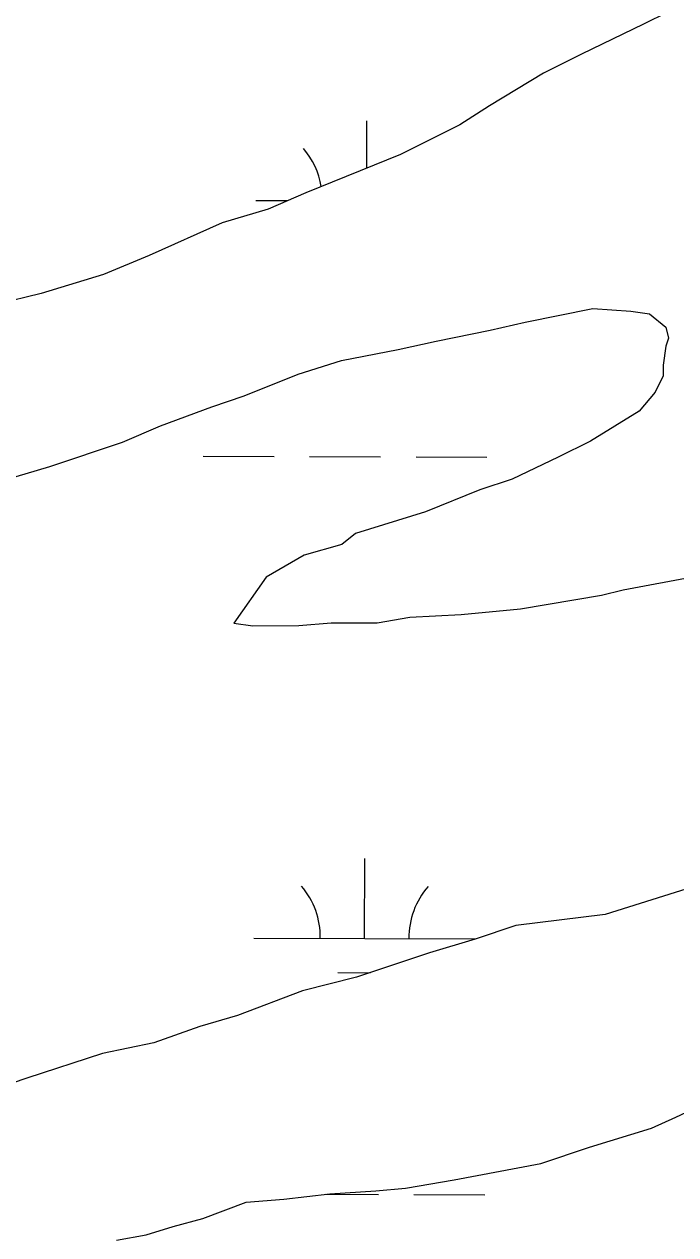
# Model space of a CAD drawing. Extents: x 3161665 to 3199565, y 885729 to 911164.
# Drawn here: x 3166380 to 3166674, y 899734 to 900280 of the extents above; entities that cross this region are included whole.
import ezdxf

# ---------------------------------------------------------------- set-up
doc = ezdxf.new("R2010")
doc.units = 0
doc.layers.add('V-SITE-VEGE', color=7, linetype='Continuous')
doc.layers.add('V-WETL-SWMP', color=7, linetype='Continuous')

msp = doc.modelspace()

# ---------------------------------------------------------------- linework, layer by layer
at = {"layer": 'V-SITE-VEGE'}
for p, q in [((3166681.33, 900291.44), (3166659.39, 900280.41)), ((3166659.39, 900280.41), (3166631.35, 900266.92)), ((3166631.35, 900266.92), (3166614.29, 900258.34)), ((3166614.29, 900258.34), (3166589.91, 900243.64)), ((3166589.91, 900243.64), (3166576.51, 900235.07)), ((3166576.51, 900235.07), (3166549.7, 900221.58)), ((3166549.7, 900221.58), (3166507.02, 900204.4)), ((3166507.02, 900204.4), (3166489.96, 900197.04)), ((3166489.96, 900197.04), (3166469.23, 900190.89)), ((3166469.23, 900190.89), (3166436.31, 900176.17)), ((3166436.31, 900176.17), (3166415.59, 900167.58)), ((3166415.59, 900167.58), (3166387.54, 900158.97)), ((3166387.54, 900158.97), (3166337.54, 900146.66)), ((3166606, 900146.06), (3166636.5, 900152.23)), ((3166636.5, 900152.23), (3166653.58, 900151.05)), ((3166653.58, 900151.05), (3166662.13, 900149.84)), ((3166590.15, 900142.36), (3166606, 900146.06)), ((3166662.13, 900149.84), (3166669.46, 900143.76)), ((3166565.75, 900137.42), (3166590.15, 900142.36)), ((3166669.46, 900143.76), (3166670.7, 900138.88)), ((3166548.68, 900133.72), (3166565.75, 900137.42)), ((3166669.48, 900135.22), (3166668.28, 900126.67)), ((3166670.7, 900138.88), (3166669.48, 900135.22)), ((3166523.06, 900128.78), (3166548.68, 900133.72)), ((3166503.55, 900122.63), (3166523.06, 900128.78)), ((3166668.28, 900126.67), (3166668.29, 900121.79)), ((3166479.17, 900112.82), (3166503.55, 900122.63)), ((3166668.29, 900121.79), (3166664.65, 900114.46)), ((3166464.54, 900107.9), (3166479.17, 900112.82)), ((3166664.65, 900114.46), (3166657.35, 900105.9)), ((3166441.37, 900099.31), (3166464.54, 900107.9)), ((3166657.35, 900105.9), (3166635.41, 900092.43)), ((3166424.31, 900091.94), (3166441.37, 900099.31)), ((3166391.38, 900080.88), (3166424.31, 900091.94)), ((3166635.41, 900092.43), (3166620.79, 900085.07)), ((3166370.65, 900074.74), (3166391.38, 900080.88)), ((3166620.79, 900085.07), (3166600.07, 900075.26)), ((3166600.07, 900075.26), (3166585.43, 900070.35)), ((3166585.43, 900070.35), (3166561.05, 900060.53)), ((3166561.05, 900060.53), (3166529.34, 900050.7)), ((3166529.34, 900050.7), (3166523.26, 900045.8)), ((3166523.26, 900045.8), (3166506.18, 900040.88)), ((3166506.18, 900040.88), (3166489.12, 900031.08)), ((3166489.12, 900031.08), (3166474.53, 900010.3)), ((3166650.21, 900025.35), (3166683.15, 900031.53)), ((3166640.46, 900022.89), (3166650.21, 900025.35)), ((3166603.86, 900016.7), (3166640.46, 900022.89)), ((3166577.02, 900014.2), (3166603.86, 900016.7)), ((3166474.53, 900010.3), (3166483.07, 900009.1)), ((3166483.07, 900009.1), (3166503.81, 900009.15)), ((3166503.81, 900009.15), (3166518.46, 900010.4)), ((3166518.46, 900010.4), (3166539.2, 900010.45)), ((3166539.2, 900010.45), (3166553.84, 900012.92)), ((3166553.84, 900012.92), (3166577.02, 900014.2)), ((3166700.54, 899897.33), (3166673.71, 899888.73)), ((3166673.71, 899888.73), (3166642.01, 899878.9)), ((3166642.01, 899878.9), (3166601.75, 899873.92)), ((3166601.75, 899873.92), (3166583.46, 899867.78)), ((3166583.46, 899867.78), (3166562.73, 899861.63)), ((3166562.73, 899861.63), (3166529.81, 899850.57)), ((3166529.81, 899850.57), (3166505.42, 899844.41)), ((3166505.42, 899844.41), (3166476.15, 899833.36)), ((3166476.15, 899833.36), (3166459.08, 899828.44)), ((3166459.08, 899828.44), (3166438.35, 899821.07)), ((3166438.35, 899821.07), (3166415.18, 899816.14)), ((3166415.18, 899816.14), (3166381.04, 899805.08)), ((3166381.04, 899805.08), (3166362.75, 899798.93)), ((3166673.95, 899787.45), (3166694.67, 899797.26)), ((3166662.97, 899782.54), (3166673.95, 899787.45)), ((3166634.93, 899773.93), (3166662.97, 899782.54)), ((3166612.98, 899766.56), (3166634.93, 899773.93)), ((3166573.95, 899759.15), (3166612.98, 899766.56)), ((3166551.99, 899755.44), (3166573.95, 899759.15)), ((3166497.09, 899750.43), (3166517.83, 899752.92)), ((3166517.83, 899752.92), (3166538.57, 899754.19)), ((3166538.57, 899754.19), (3166551.99, 899755.44)), ((3166460.5, 899741.81), (3166480.01, 899749.17)), ((3166480.01, 899749.17), (3166497.09, 899750.43)), ((3166447.09, 899738.11), (3166460.5, 899741.81)), ((3166434.89, 899734.42), (3166447.09, 899738.11))]:
    msp.add_line(p, q, dxfattribs=at)
at = {"layer": 'V-WETL-SWMP'}
for p, q in [((3166659.38, 900280.41), (3166631.35, 900266.92)), ((3166631.35, 900266.92), (3166614.29, 900258.34)), ((3166614.29, 900258.34), (3166589.91, 900243.64)), ((3166589.91, 900243.64), (3166576.51, 900235.07)), ((3166534.47, 900215.45), (3166534.53, 900236.76)), ((3166576.51, 900235.07), (3166549.69, 900221.58)), ((3166549.69, 900221.58), (3166507.02, 900204.4)), ((3166484.43, 900200.89), (3166498.8, 900200.85)), ((3166507.02, 900204.4), (3166489.96, 900197.04)), ((3166489.96, 900197.04), (3166469.23, 900190.89)), ((3166469.23, 900190.89), (3166436.31, 900176.17)), ((3166436.31, 900176.17), (3166415.59, 900167.58)), ((3166415.59, 900167.58), (3166387.54, 900158.98)), ((3166387.54, 900158.98), (3166337.54, 900146.66)), ((3166606, 900146.06), (3166636.49, 900152.23)), ((3166636.49, 900152.23), (3166653.58, 900151.05)), ((3166653.58, 900151.05), (3166662.13, 900149.85)), ((3166590.15, 900142.36), (3166606, 900146.06)), ((3166662.13, 900149.85), (3166669.46, 900143.76)), ((3166565.75, 900137.42), (3166590.15, 900142.36)), ((3166669.46, 900143.76), (3166670.69, 900138.88)), ((3166548.68, 900133.72), (3166565.75, 900137.42)), ((3166669.48, 900135.22), (3166668.28, 900126.68)), ((3166670.69, 900138.88), (3166669.48, 900135.22)), ((3166523.06, 900128.78), (3166548.68, 900133.72)), ((3166503.55, 900122.63), (3166523.06, 900128.78)), ((3166668.28, 900126.68), (3166668.29, 900121.79)), ((3166479.17, 900112.82), (3166503.55, 900122.63)), ((3166668.29, 900121.79), (3166664.65, 900114.46)), ((3166464.54, 900107.9), (3166479.17, 900112.82)), ((3166664.65, 900114.46), (3166657.35, 900105.9)), ((3166441.37, 900099.31), (3166464.54, 900107.9)), ((3166657.35, 900105.9), (3166635.41, 900092.43)), ((3166424.3, 900091.95), (3166441.37, 900099.31)), ((3166391.38, 900080.89), (3166424.3, 900091.95)), ((3166635.41, 900092.43), (3166620.79, 900085.08)), ((3166460.7, 900085.53), (3166492.7, 900085.44)), ((3166508.7, 900085.39), (3166540.7, 900085.31)), ((3166370.65, 900074.74), (3166391.38, 900080.89)), ((3166556.7, 900085.26), (3166588.7, 900085.17)), ((3166620.79, 900085.08), (3166600.06, 900075.27)), ((3166600.06, 900075.27), (3166585.43, 900070.35)), ((3166585.43, 900070.35), (3166561.05, 900060.53)), ((3166561.05, 900060.53), (3166529.34, 900050.7)), ((3166529.34, 900050.7), (3166523.25, 900045.8)), ((3166523.25, 900045.8), (3166506.18, 900040.88)), ((3166506.18, 900040.88), (3166489.12, 900031.08)), ((3166489.12, 900031.08), (3166474.52, 900010.3)), ((3166650.21, 900025.35), (3166683.14, 900031.53)), ((3166640.45, 900022.89), (3166650.21, 900025.35)), ((3166603.86, 900016.7), (3166640.45, 900022.89)), ((3166577.02, 900014.2), (3166603.86, 900016.7)), ((3166474.52, 900010.3), (3166483.07, 900009.1)), ((3166483.07, 900009.1), (3166503.81, 900009.15)), ((3166503.81, 900009.15), (3166518.45, 900010.4)), ((3166518.45, 900010.4), (3166539.2, 900010.45)), ((3166539.2, 900010.45), (3166553.84, 900012.93)), ((3166553.84, 900012.93), (3166577.02, 900014.2)), ((3166533.51, 899868.08), (3166533.61, 899904.08)), ((3166700.54, 899897.34), (3166673.71, 899888.73)), ((3166673.71, 899888.73), (3166642.01, 899878.9)), ((3166642.01, 899878.9), (3166601.75, 899873.92)), ((3166601.75, 899873.92), (3166583.46, 899867.78)), ((3166483.51, 899868.22), (3166583.51, 899867.94)), ((3166583.46, 899867.78), (3166562.73, 899861.63)), ((3166562.73, 899861.63), (3166529.81, 899850.57)), ((3166521.47, 899852.68), (3166535.98, 899852.64)), ((3166529.81, 899850.57), (3166505.41, 899844.41)), ((3166505.41, 899844.41), (3166476.15, 899833.36)), ((3166476.15, 899833.36), (3166459.08, 899828.44)), ((3166459.08, 899828.44), (3166438.35, 899821.07)), ((3166438.35, 899821.07), (3166415.18, 899816.14)), ((3166415.18, 899816.14), (3166381.03, 899805.08)), ((3166381.03, 899805.08), (3166362.74, 899798.93)), ((3166673.94, 899787.45), (3166694.67, 899797.26)), ((3166662.97, 899782.54), (3166673.94, 899787.45)), ((3166634.93, 899773.94), (3166662.97, 899782.54)), ((3166612.98, 899766.56), (3166634.93, 899773.94)), ((3166573.95, 899759.15), (3166612.98, 899766.56)), ((3166551.99, 899755.44), (3166573.95, 899759.15)), ((3166497.09, 899750.43), (3166517.83, 899752.92)), ((3166515.97, 899752.7), (3166539.78, 899752.63)), ((3166517.83, 899752.92), (3166538.57, 899754.19)), ((3166538.57, 899754.19), (3166551.99, 899755.44)), ((3166555.78, 899752.59), (3166587.78, 899752.5)), ((3166460.5, 899741.81), (3166480.01, 899749.17)), ((3166480.01, 899749.17), (3166497.09, 899750.43)), ((3166447.08, 899738.11), (3166460.5, 899741.81)), ((3166434.89, 899734.43), (3166447.08, 899738.11)), ((3166421.47, 899731.95), (3166434.89, 899734.43))]:
    msp.add_line(p, q, dxfattribs=at)
for centre, start, end in [((3166479.19, 900201.38), 9.4853, 40.6135), ((3166478.27, 899868.71), 359.0698, 40.6135), ((3166588.75, 899868.4), 139.0698, 180.6135)]:
    msp.add_arc(centre, 35.25, start, end, dxfattribs=at)

doc.saveas('drawing.dxf')
